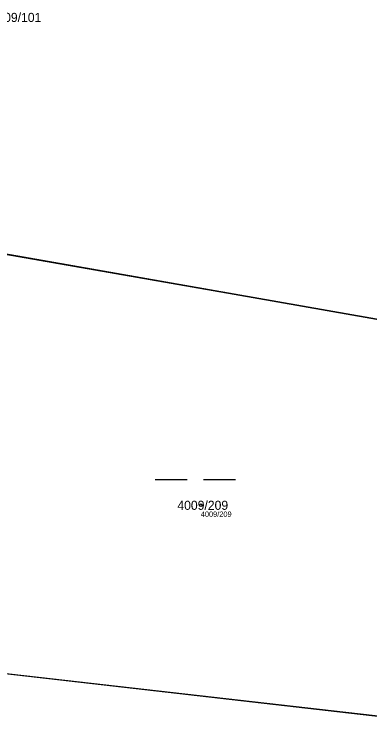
# Model space of a CAD drawing. Extents: x -739214 to -733252, y -1147612 to -1142842.
# Drawn here: x -735748 to -735681.7, y -1147249.1 to -1147114.3 of the extents above; entities that cross this region are included whole.
import ezdxf

# ---------------------------------------------------------------- set-up
doc = ezdxf.new("R2010")
doc.units = 0
for name, color, linetype in [('Definiční body', 7, 'Continuous'), ('Hranice parcel', 7, 'Continuous'), ('Parcelní čísla', 7, 'Continuous'), ('Polygon ku', 7, 'Continuous'), ('Polygon parcely', 7, 'Continuous'), ('Značky kultur', 7, 'Continuous')]:
    doc.layers.add(name, color=color, linetype=linetype)

msp = doc.modelspace()

# ---------------------------------------------------------------- linework, layer by layer
at = {"layer": 'Definiční body'}
msp.add_circle((-735713.25, -1147205.93), 0.25, dxfattribs=at)
at = {"layer": 'Hranice parcel'}
for p, q in [((-735767.35, -1147155.98), (-735664.13, -1147174.04)), ((-735647.08, -1147249.08), (-735772.12, -1147234.78))]:
    msp.add_line(p, q, dxfattribs=at)
at = {"layer": 'Polygon ku'}
msp.add_lwpolyline([(-735783.5, -1147233.47), (-735773.63, -1147234.61), (-735772.12, -1147234.78), (-735647.08, -1147249.08)], dxfattribs=at)
at = {"layer": 'Polygon parcely'}
for points in [[(-735756.24, -1147109.9), (-735757.77, -1147115.56), (-735763.16, -1147135.48), (-735766.06, -1147146.21), (-735766.95, -1147149.5), (-735767.1, -1147151.91), (-735767.35, -1147155.98), (-735664.13, -1147174.04)], [(-735664.13, -1147174.04), (-735767.35, -1147155.98), (-735767.66, -1147161.16), (-735768.06, -1147167.72), (-735768.74, -1147179.02), (-735769.08, -1147184.63), (-735769.4, -1147189.87), (-735769.66, -1147194.2), (-735770, -1147199.85), (-735770.3, -1147204.76), (-735770.61, -1147209.85), (-735770.99, -1147216.16), (-735771.72, -1147228.22), (-735772.12, -1147234.78), (-735647.08, -1147249.08)]]:
    msp.add_lwpolyline(points, dxfattribs=at)
at = {"layer": 'Značky kultur'}
for p, q in [((-735721.76, -1147201.1), (-735715.76, -1147201.1)), ((-735712.76, -1147201.1), (-735706.76, -1147201.1))]:
    msp.add_line(p, q, dxfattribs=at)

# ---------------------------------------------------------------- texts
at = {"layer": 'Definiční body'}
msp.add_text('4009/209', height=1, dxfattribs=at).set_placement((-735713.25, -1147208.09))
at = {"layer": 'Parcelní čísla'}
for s, p in [('4009/101', (-735752.5, -1147115.75)), ('4009/209', (-735717.62, -1147206.78))]:
    msp.add_text(s, height=1.7, dxfattribs=at).set_placement(p)

doc.saveas('drawing.dxf')
